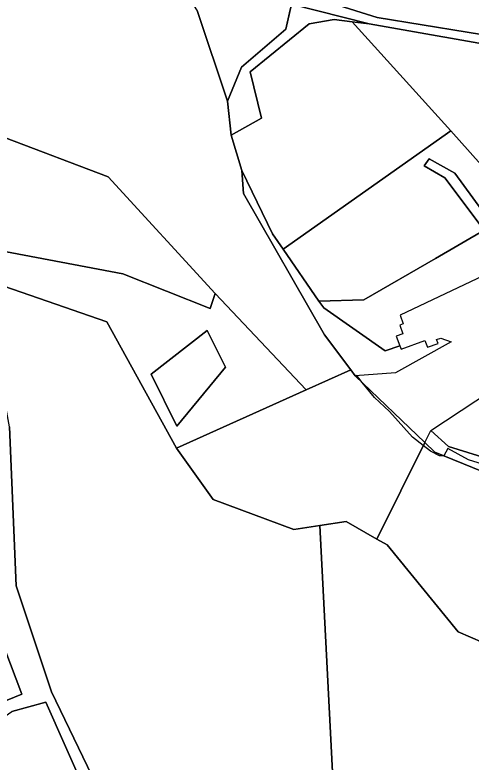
# Model space of a CAD drawing. Extents: x -477304 to -465429, y -1159113 to -1149210.
# Drawn here: x -473610.3 to -473436.9, y -1152059.9 to -1151775.8 of the extents above; entities that cross this region are included whole.
import ezdxf

# ---------------------------------------------------------------- set-up
doc = ezdxf.new("R2010")
doc.units = 0
for name, color, linetype in [('BPEJ_s', 7, 'Continuous'), ('orna_s', 7, 'Continuous'), ('PUPFL_s', 7, 'Continuous'), ('trav_porost_s', 7, 'Continuous'), ('zahrada_s', 7, 'Continuous')]:
    doc.layers.add(name, color=color, linetype=linetype)

msp = doc.modelspace()

# ---------------------------------------------------------------- linework, layer by layer
at = {"layer": 'BPEJ_s'}
for points in [[(-473429.33, -1151947.68), (-473437.85, -1151944.91), (-473445.74, -1151940.65), (-473447.23, -1151943.42), (-473447.35, -1151943.42), (-473448.93, -1151943.42), (-473452.34, -1151941.71), (-473455.1, -1151939.56), (-473459.16, -1151936.39), (-473467.9, -1151926.59), (-473473.65, -1151921.26), (-473478.31, -1151915.54), (-473479.6, -1151913.95), (-473480.4, -1151912.96), (-473480.95, -1151913), (-473482.62, -1151910.79), (-473492.7, -1151897.44), (-473523.44, -1151843.64), (-473524.05, -1151834.94), (-473528.15, -1151821.56), (-473529.54, -1151808.6), (-473524.15, -1151795.66), (-473507.39, -1151781.2), (-473505.66, -1151773.88)], [(-473492.7, -1151897.44), (-473523.44, -1151843.64), (-473524.05, -1151834.94), (-473528.15, -1151821.56), (-473529.54, -1151808.6), (-473524.15, -1151795.66), (-473507.39, -1151781.2), (-473505.66, -1151773.88)], [(-473429.33, -1151947.68), (-473437.85, -1151944.91), (-473445.74, -1151940.65), (-473447.23, -1151943.42), (-473447.35, -1151943.42), (-473448.93, -1151943.42), (-473452.34, -1151941.71), (-473455.1, -1151939.56), (-473459.16, -1151936.39), (-473467.9, -1151926.59), (-473473.65, -1151921.26), (-473478.31, -1151915.54), (-473479.6, -1151913.95), (-473480.4, -1151912.96), (-473480.95, -1151913), (-473482.62, -1151910.79), (-473492.7, -1151897.44)]]:
    msp.add_lwpolyline(points, dxfattribs=at)
at = {"layer": 'orna_s'}
msp.add_lwpolyline([(-473489.03, -1151777.52), (-473482.16, -1151778.37), (-473444.55, -1151819.89), (-473508.32, -1151864.88), (-473512.35, -1151859.02), (-473524.05, -1151834.94), (-473528.15, -1151821.56), (-473516.54, -1151815.04), (-473520.92, -1151797.46), (-473498.44, -1151779.11)], close=True, dxfattribs=at)
at = {"layer": 'PUPFL_s'}
for points in [[(-473648.94, -1151689.05), (-473558.55, -1151746.13), (-473540.97, -1151774.47), (-473529.54, -1151808.6), (-473528.15, -1151821.56), (-473524.05, -1151834.94), (-473523.44, -1151843.64), (-473492.7, -1151897.44), (-473482.62, -1151910.79), (-473499.58, -1151918.4), (-473534.27, -1151881.77), (-473574.89, -1151837.32), (-473653.84, -1151807.45)], [(-473505.14, -1151771.67), (-473507.39, -1151781.2), (-473524.15, -1151795.66), (-473529.54, -1151808.6), (-473540.97, -1151774.47)], [(-473612.38, -1151932.42), (-473609.81, -1151992.89), (-473596.42, -1152033.22), (-473581.08, -1152065.04)], [(-473823.03, -1152067.86), (-473874.47, -1152039.23), (-473925.74, -1152010.66), (-473842.58, -1151982.62), (-473788.86, -1151957.39), (-473737.5, -1152009.94), (-473721, -1152027.21), (-473705.72, -1152043.2), (-473683.7, -1152022.83), (-473659.75, -1152053.61), (-473654.35, -1152052.35), (-473653.65, -1152055.85), (-473647.09, -1152049.58), (-473644.56, -1152053.73), (-473640.21, -1152049.73), (-473620.67, -1152047.03), (-473611.46, -1152040.63), (-473598.56, -1152037.13), (-473583.64, -1152070.86)], [(-473623.99, -1152040.68), (-473607.66, -1152034.09), (-473618.56, -1152005.57)], [(-473583.64, -1152070.86), (-473598.56, -1152037.13), (-473611.46, -1152040.63)]]:
    msp.add_lwpolyline(points, dxfattribs=at)
for points in [[(-473653.84, -1151807.45), (-473574.89, -1151837.32), (-473534.27, -1151881.77), (-473536.12, -1151887.45), (-473569.34, -1151874.19), (-473625.69, -1151863.61), (-473653.99, -1151833.06), (-473663.08, -1151830.47), (-473664.02, -1151832.47), (-473674.66, -1151839.23), (-473683.52, -1151825.75), (-473673.94, -1151812.17), (-473664.74, -1151808.52)], [(-473630.74, -1151873.38), (-473647.02, -1151861.33), (-473650.16, -1151855.86), (-473657.27, -1151834.51), (-473664.02, -1151832.47), (-473663.08, -1151830.47), (-473653.99, -1151833.06), (-473625.69, -1151863.61), (-473569.34, -1151874.19), (-473536.12, -1151887.45), (-473534.27, -1151881.77), (-473499.58, -1151918.4), (-473548.97, -1151940.57), (-473575.46, -1151892.55)], [(-473572.02, -1152070.07), (-473581.08, -1152065.04), (-473596.42, -1152033.22), (-473609.81, -1151992.89), (-473612.38, -1151932.42), (-473614.77, -1151919.18), (-473633.93, -1151893.29), (-473650.05, -1151869.36), (-473660.09, -1151847.15), (-473664.02, -1151832.47), (-473657.27, -1151834.51), (-473650.16, -1151855.86), (-473647.02, -1151861.33), (-473630.74, -1151873.38), (-473575.46, -1151892.55), (-473548.97, -1151940.57), (-473535, -1151960.08), (-473504.28, -1151971.44), (-473494.39, -1151969.93), (-473487.21, -1152110.52), (-473532.12, -1152088.76), (-473553.07, -1152078.81)], [(-473392.97, -1151940.12), (-473369.44, -1151939.49), (-473366.6, -1151948.33), (-473331.12, -1151918.92), (-473320.44, -1151895.95), (-473307.24, -1151883.87), (-473293.6, -1151879.63), (-473282.68, -1151872.48), (-473293.57, -1151882.8), (-473306.07, -1151888.96), (-473317.71, -1151899.55), (-473330.42, -1151921.83), (-473366.1, -1151952.54), (-473372.54, -1151952.8), (-473392.59, -1151945), (-473418.58, -1151955.14), (-473450.66, -1151942.07), (-473454.51, -1151938.37), (-473452.27, -1151933.85), (-473445.54, -1151939.91), (-473419.72, -1151947.88), (-473406.08, -1151947.56)], [(-473530.3, -1151909.78), (-473537.23, -1151895.84), (-473558.51, -1151912.42), (-473548.84, -1151932.18)], [(-473548.84, -1151932.18), (-473558.51, -1151912.42), (-473537.23, -1151895.84), (-473530.3, -1151909.78)], [(-473484.38, -1151968.37), (-473494.39, -1151969.93), (-473504.28, -1151971.44), (-473535, -1151960.08), (-473548.97, -1151940.57), (-473499.58, -1151918.4), (-473482.62, -1151910.79), (-473480.95, -1151913), (-473454.51, -1151938.37), (-473472.72, -1151975.15)], [(-473607.66, -1152034.09), (-473623.99, -1152040.68), (-473633.86, -1152024.03), (-473649.09, -1151987.07), (-473660.02, -1151970.1), (-473668.95, -1151951.15), (-473650.22, -1151939.6), (-473622.71, -1151935.21), (-473622.22, -1151985.11), (-473618.56, -1152005.57)], [(-473441.86, -1152010.39), (-473468.81, -1151977.28), (-473472.72, -1151975.15), (-473454.51, -1151938.37), (-473450.66, -1151942.07), (-473418.58, -1151955.14), (-473331.76, -1151955.28), (-473381.06, -1151986.29), (-473371.46, -1152005.07), (-473335.07, -1151991.97), (-473303.64, -1151984.65), (-473260.74, -1152039.83), (-473243.61, -1152054.35), (-473243.35, -1152058.61), (-473252.27, -1152059.63), (-473299.38, -1151998.09), (-473327.76, -1151998.99), (-473396.38, -1152021.22), (-473418.35, -1152020.51)], [(-473275.59, -1152062.68), (-473288.18, -1152060.16), (-473333.65, -1152071.67), (-473487.21, -1152110.52), (-473494.39, -1151969.93), (-473484.38, -1151968.37), (-473472.72, -1151975.15), (-473468.81, -1151977.28), (-473441.86, -1152010.39), (-473418.35, -1152020.51), (-473396.38, -1152021.22), (-473327.76, -1151998.99), (-473299.38, -1151998.09), (-473252.27, -1152059.63)]]:
    msp.add_lwpolyline(points, close=True, dxfattribs=at)
at = {"layer": 'trav_porost_s'}
for points in [[(-473326.57, -1151797.93), (-473329.89, -1151800.66), (-473339.24, -1151796.07), (-473348.58, -1151785.75), (-473421.24, -1151785.08), (-473472.58, -1151776.79), (-473489.28, -1151771.53), (-473506.31, -1151760.94), (-473508.78, -1151763.23), (-473522.37, -1151749.77), (-473501.7, -1151731.57), (-473493.35, -1151729.9), (-473481.55, -1151731.28), (-473464.5, -1151725.02), (-473452.67, -1151725.23), (-473438.11, -1151743.94), (-473404.4, -1151729.21), (-473393.58, -1151730.57), (-473380.76, -1151720.83), (-473370.82, -1151705.71), (-473364.7, -1151703.35), (-473348.86, -1151744.21), (-473345.39, -1151744.27), (-473333.4, -1151770.44)], [(-473452.67, -1151725.23), (-473464.5, -1151725.02), (-473481.55, -1151731.28), (-473493.35, -1151729.9), (-473501.7, -1151731.57), (-473522.37, -1151749.77), (-473508.78, -1151763.23), (-473506.31, -1151760.94), (-473489.28, -1151771.53), (-473472.58, -1151776.79), (-473421.24, -1151785.08), (-473348.58, -1151785.75), (-473339.24, -1151796.07), (-473353.54, -1151789.05), (-473418.91, -1151789.22), (-473475.69, -1151779.17), (-473505.14, -1151771.67), (-473529, -1151750.53), (-473504.84, -1151728.37), (-473492.38, -1151725.49), (-473482.6, -1151726.37), (-473466.2, -1151721.72), (-473455, -1151722.23)], [(-473524.15, -1151795.66), (-473507.39, -1151781.2), (-473505.14, -1151771.67), (-473475.69, -1151779.17), (-473482.16, -1151778.37), (-473489.03, -1151777.52), (-473498.44, -1151779.11), (-473520.92, -1151797.46), (-473516.54, -1151815.04), (-473528.15, -1151821.56), (-473529.54, -1151808.6)], [(-473444.55, -1151819.89), (-473482.16, -1151778.37), (-473475.69, -1151779.17), (-473418.91, -1151789.22), (-473355.2, -1151792.84), (-473347, -1151795.87), (-473336.44, -1151802.42), (-473319.76, -1151804.63), (-473332.31, -1151812.69), (-473359.48, -1151825.77), (-473379.42, -1151838.26), (-473407.89, -1151861.08)], [(-473417.46, -1151863.87), (-473429.42, -1151854.7), (-473443.1, -1151836), (-473452.8, -1151830.56), (-473454.74, -1151833.21), (-473446.92, -1151837.76), (-473431.98, -1151857.67), (-473450.42, -1151868.37), (-473477.65, -1151884.16), (-473494.76, -1151884.57), (-473508.32, -1151864.88), (-473444.55, -1151819.89), (-473407.89, -1151861.08), (-473404.57, -1151863.72), (-473416.4, -1151874.63), (-473419.78, -1151866.67)], [(-473278.93, -1151851.55), (-473282.68, -1151872.48), (-473293.6, -1151879.63), (-473307.24, -1151883.87), (-473320.44, -1151895.95), (-473331.12, -1151918.92), (-473366.6, -1151948.33), (-473369.44, -1151939.49), (-473392.97, -1151940.12), (-473406.08, -1151947.56), (-473419.72, -1151947.88), (-473445.54, -1151939.91), (-473452.27, -1151933.85), (-473377.4, -1151884.48), (-473286.25, -1151826.41), (-473278.17, -1151836.6)], [(-473446.92, -1151837.76), (-473454.74, -1151833.21), (-473452.8, -1151830.56), (-473443.1, -1151836), (-473429.42, -1151854.7), (-473417.46, -1151863.87), (-473419.78, -1151866.67), (-473431.98, -1151857.67)], [(-473450.01, -1151899.26), (-473448.44, -1151898.68), (-473444.44, -1151900.04), (-473465.67, -1151911.91), (-473480.95, -1151913), (-473482.62, -1151910.79), (-473492.7, -1151897.44), (-473523.44, -1151843.64), (-473524.05, -1151834.94), (-473512.35, -1151859.02), (-473508.32, -1151864.88), (-473494.76, -1151884.57), (-473492.91, -1151887.12), (-473469.56, -1151903.53), (-473464, -1151901.62), (-473463.54, -1151902.88), (-473454.49, -1151899.53), (-473453.52, -1151902.16), (-473449.45, -1151900.79)]]:
    msp.add_lwpolyline(points, close=True, dxfattribs=at)
at = {"layer": 'zahrada_s'}
msp.add_lwpolyline([(-473422.46, -1151870.26), (-473463.83, -1151889.92), (-473462.7, -1151893.25), (-473464.04, -1151893.74), (-473462.81, -1151897.07), (-473465.34, -1151898), (-473464, -1151901.62), (-473469.56, -1151903.53), (-473492.91, -1151887.12), (-473494.76, -1151884.57), (-473477.65, -1151884.16), (-473450.42, -1151868.37), (-473431.98, -1151857.67), (-473419.78, -1151866.67)], close=True, dxfattribs=at)

doc.saveas('drawing.dxf')
